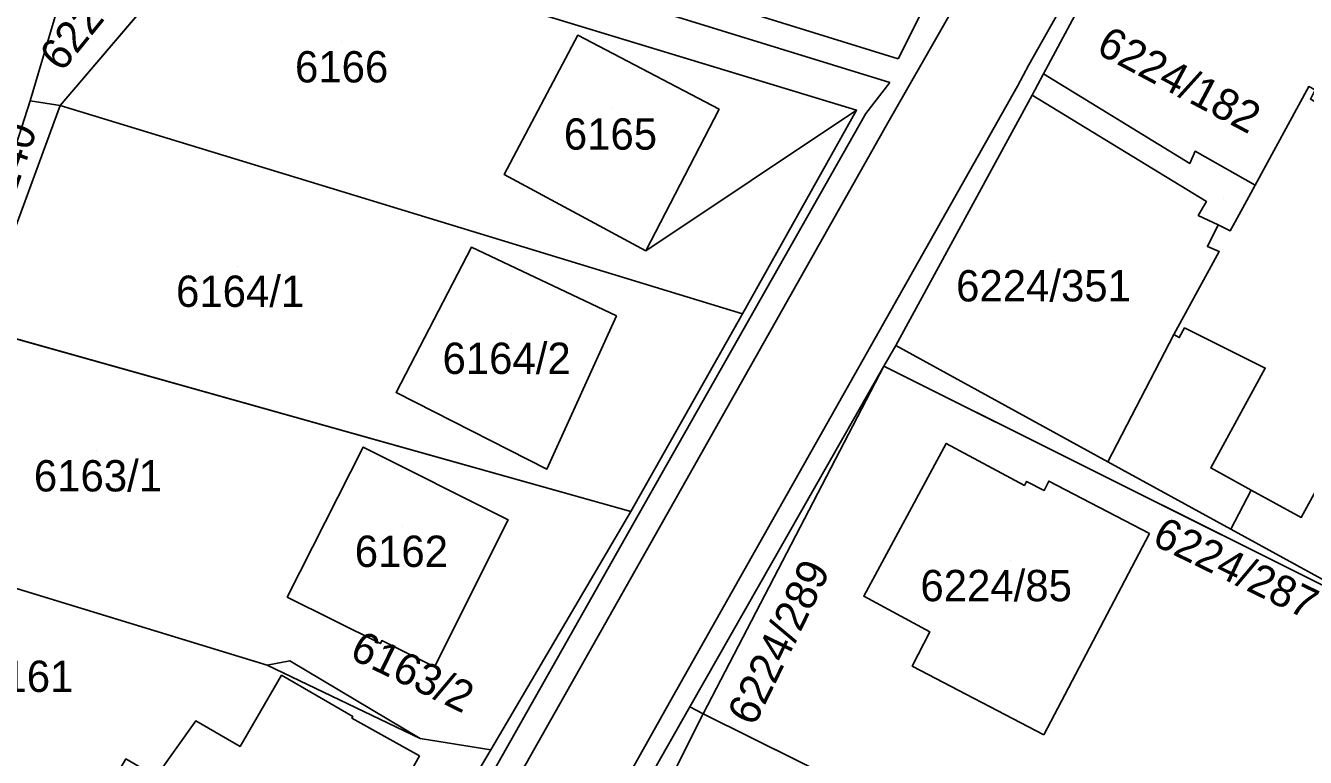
# Model space of a CAD drawing. Extents: x -266199 to -261993, y -1239047 to -1235108.
# Drawn here: x -263901.2 to -263819.5, y -1236307.7 to -1236261 of the extents above; entities that cross this region are included whole.
import ezdxf

# ---------------------------------------------------------------- set-up
doc = ezdxf.new("R2010")
doc.units = 0
for name, color, linetype in [('body_kn', 7, 'Continuous'), ('kladpar_druhypozemkov', 7, 'Continuous'), ('kladpar_hranice', 7, 'Continuous'), ('kladpar_parcelnecisla', 7, 'Continuous'), ('kladpar_plochy', 7, 'Continuous'), ('kladpar_sipky', 7, 'Continuous'), ('zappar_hrandruhpozemk', 7, 'Continuous')]:
    doc.layers.add(name, color=color, linetype=linetype)

msp = doc.modelspace()

# ---------------------------------------------------------------- linework, layer by layer
at = {"layer": 'body_kn'}
for p, q in [((-263865.93, -1236261.6), (-263865.93, -1236261.6)), ((-263845.48, -1236263.1), (-263845.48, -1236263.1)), ((-263837.15, -1236263.49), (-263837.15, -1236263.49)), ((-263836.21, -1236264.06), (-263836.21, -1236264.06)), ((-263836.21, -1236264.06), (-263836.21, -1236264.06)), ((-263846.01, -1236264.62), (-263846.01, -1236264.62)), ((-263837.87, -1236264.84), (-263837.87, -1236264.84)), ((-263836.94, -1236265.42), (-263836.94, -1236265.42)), ((-263900.86, -1236265.79), (-263900.86, -1236265.79)), ((-263898.96, -1236266.08), (-263898.96, -1236266.08)), ((-263898.96, -1236266.08), (-263898.96, -1236266.08)), ((-263856.91, -1236266.32), (-263856.91, -1236266.32)), ((-263856.91, -1236266.32), (-263856.91, -1236266.32)), ((-263848.13, -1236266.39), (-263848.13, -1236266.39)), ((-263848.13, -1236266.39), (-263848.13, -1236266.39)), ((-263847.55, -1236266.59), (-263847.55, -1236266.59)), ((-263846.23, -1236267.34), (-263846.23, -1236267.34)), ((-263826.54, -1236269), (-263826.54, -1236269)), ((-263826.88, -1236269.78), (-263826.88, -1236269.78)), ((-263870.62, -1236270.49), (-263870.62, -1236270.49)), ((-263823.11, -1236271.91), (-263823.11, -1236271.91)), ((-263822.7, -1236271.16), (-263822.7, -1236271.16)), ((-263825.81, -1236272.22), (-263825.81, -1236272.22)), ((-263826.33, -1236273.1), (-263826.33, -1236273.1)), ((-263823.98, -1236273.5), (-263823.98, -1236273.5)), ((-263825.06, -1236273.7), (-263825.06, -1236273.7)), ((-263824.3, -1236274.09), (-263824.3, -1236274.09)), ((-263872.71, -1236275.13), (-263872.71, -1236275.13)), ((-263872.71, -1236275.13), (-263872.71, -1236275.13)), ((-263825.75, -1236275.09), (-263825.75, -1236275.09)), ((-263861.58, -1236275.36), (-263861.58, -1236275.36)), ((-263861.58, -1236275.36), (-263861.58, -1236275.36)), ((-263824.99, -1236275.41), (-263824.99, -1236275.41)), ((-263863.46, -1236279.52), (-263863.46, -1236279.52)), ((-263855.41, -1236279.39), (-263855.41, -1236279.39)), ((-263855.41, -1236279.39), (-263855.41, -1236279.39)), ((-263827.89, -1236280.71), (-263827.89, -1236280.71)), ((-263827.54, -1236280.9), (-263827.54, -1236280.9)), ((-263827.21, -1236280.28), (-263827.21, -1236280.28)), ((-263845.64, -1236281.4), (-263845.64, -1236281.4)), ((-263845.64, -1236281.4), (-263845.64, -1236281.4)), ((-263846.39, -1236282.72), (-263846.39, -1236282.72)), ((-263846.39, -1236282.72), (-263846.39, -1236282.72)), ((-263822.06, -1236282.85), (-263822.06, -1236282.85)), ((-263877.52, -1236284.41), (-263877.52, -1236284.41)), ((-263879.62, -1236287.89), (-263879.62, -1236287.89)), ((-263842.42, -1236287.65), (-263842.42, -1236287.65)), ((-263832.11, -1236288.82), (-263832.11, -1236288.82)), ((-263832.11, -1236288.82), (-263832.11, -1236288.82)), ((-263867.9, -1236289.29), (-263867.9, -1236289.29)), ((-263825.54, -1236289.22), (-263825.54, -1236289.22)), ((-263837.43, -1236290.34), (-263837.43, -1236290.34)), ((-263837.29, -1236290.08), (-263837.29, -1236290.08)), ((-263836.17, -1236290.66), (-263836.17, -1236290.66)), ((-263835.86, -1236290.06), (-263835.86, -1236290.06)), ((-263822.95, -1236290.64), (-263822.95, -1236290.64)), ((-263862.53, -1236292.01), (-263862.53, -1236292.01)), ((-263862.53, -1236292.01), (-263862.53, -1236292.01)), ((-263862.08, -1236292.23), (-263862.08, -1236292.23)), ((-263870.36, -1236292.54), (-263870.36, -1236292.54)), ((-263860.71, -1236293.03), (-263860.71, -1236293.03)), ((-263824.25, -1236293.13), (-263824.25, -1236293.13)), ((-263824.25, -1236293.13), (-263824.25, -1236293.13)), ((-263819.76, -1236292.38), (-263819.76, -1236292.38)), ((-263819.76, -1236292.38), (-263819.76, -1236292.38)), ((-263829.44, -1236293.41), (-263829.44, -1236293.41)), ((-263829.44, -1236293.41), (-263829.44, -1236293.41)), ((-263884.47, -1236297.46), (-263884.47, -1236297.46)), ((-263847.68, -1236297.41), (-263847.68, -1236297.41)), ((-263843.46, -1236299.69), (-263843.46, -1236299.69)), ((-263878.52, -1236300.43), (-263878.52, -1236300.43)), ((-263878.43, -1236300.24), (-263878.43, -1236300.24)), ((-263885.74, -1236301.82), (-263885.74, -1236301.82)), ((-263885.74, -1236301.82), (-263885.74, -1236301.82)), ((-263884.3, -1236301.53), (-263884.3, -1236301.53)), ((-263875.06, -1236301.92), (-263875.06, -1236301.92)), ((-263875.06, -1236301.92), (-263875.06, -1236301.92)), ((-263844.58, -1236301.87), (-263844.58, -1236301.87)), ((-263884.83, -1236302.45), (-263884.83, -1236302.45)), ((-263859.88, -1236303.85), (-263859.88, -1236303.85)), ((-263858.77, -1236304.48), (-263858.77, -1236304.48)), ((-263858.77, -1236304.48), (-263858.77, -1236304.48)), ((-263890.29, -1236305.36), (-263890.29, -1236305.36)), ((-263880.34, -1236305.19), (-263880.34, -1236305.19)), ((-263880.28, -1236305.09), (-263880.28, -1236305.09)), ((-263857.92, -1236304.91), (-263857.92, -1236304.91)), ((-263857.92, -1236304.91), (-263857.92, -1236304.91)), ((-263887.47, -1236307), (-263887.47, -1236307)), ((-263875.98, -1236306.5), (-263875.98, -1236306.5)), ((-263875.98, -1236306.5), (-263875.98, -1236306.5)), ((-263836.18, -1236306.26), (-263836.18, -1236306.26)), ((-263876.03, -1236307.6), (-263876.03, -1236307.6)), ((-263876.03, -1236307.6), (-263876.03, -1236307.6)), ((-263871.47, -1236307.22), (-263871.47, -1236307.22)), ((-263871.47, -1236307.22), (-263871.47, -1236307.22))]:
    msp.add_line(p, q, dxfattribs=at)
at = {"layer": 'kladpar_druhypozemkov'}
for p, q in [((-263880.98, -1236262.01), (-263880.98, -1236262.01)), ((-263863.77, -1236266.3), (-263863.77, -1236266.3)), ((-263824.71, -1236272), (-263824.71, -1236272)), ((-263835.5, -1236276.02), (-263835.5, -1236276.02)), ((-263887.64, -1236276.34), (-263887.64, -1236276.34)), ((-263870.14, -1236280.62), (-263870.14, -1236280.62)), ((-263843.38, -1236283.77), (-263843.38, -1236283.77)), ((-263896.61, -1236288.12), (-263896.61, -1236288.12)), ((-263877.08, -1236292.94), (-263877.08, -1236292.94)), ((-263838.29, -1236295.13), (-263838.29, -1236295.13)), ((-263884.62, -1236302.27), (-263884.62, -1236302.27)), ((-263857.69, -1236303.72), (-263857.69, -1236303.72))]:
    msp.add_line(p, q, dxfattribs=at)
at = {"layer": 'kladpar_hranice'}
for p, q in [((-263888.69, -1236254.03), (-263898.96, -1236266.08)), ((-263848.13, -1236266.39), (-263888.69, -1236254.03)), ((-263858.77, -1236304.48), (-263846.39, -1236282.72)), ((-263846.39, -1236282.72), (-263857.92, -1236304.91)), ((-263810.9, -1236300.45), (-263846.39, -1236282.72)), ((-263885.74, -1236301.82), (-263875.98, -1236306.5)), ((-263875.98, -1236306.5), (-263885.74, -1236301.82)), ((-263857.92, -1236304.91), (-263858.77, -1236304.48)), ((-263857.92, -1236304.91), (-263868.89, -1236326.77)), ((-263868.89, -1236326.77), (-263857.92, -1236304.91)), ((-263875.98, -1236306.5), (-263871.47, -1236307.22))]:
    msp.add_line(p, q, dxfattribs=at)
for points in [[(-263896.19, -1236183.38), (-263895.58, -1236202.24), (-263894.53, -1236226.95), (-263893.89, -1236228.56), (-263893.17, -1236235.79), (-263893.23, -1236243.07), (-263893.65, -1236245.16), (-263894.27, -1236247.98), (-263896.43, -1236249.03), (-263896.71, -1236251.58), (-263899.16, -1236260.03), (-263900.86, -1236265.79), (-263902.66, -1236271.35)], [(-263816.18, -1236226.75), (-263826.2, -1236245.42), (-263836.21, -1236264.06), (-263836.94, -1236265.42), (-263845.64, -1236281.4), (-263846.39, -1236282.72), (-263858.77, -1236304.48), (-263870.82, -1236325.69), (-263879.41, -1236340.94), (-263880.17, -1236342.36), (-263887.47, -1236357.31), (-263894.57, -1236375.82), (-263895.21, -1236377.24), (-263901.45, -1236392.27), (-263906.58, -1236407.92), (-263907.02, -1236410.22), (-263910.44, -1236428.05), (-263914.07, -1236446.98), (-263914.43, -1236448.51), (-263918.05, -1236465.54)], [(-263836.21, -1236264.06), (-263826.2, -1236245.42), (-263806.64, -1236256), (-263804.15, -1236257.35), (-263806.58, -1236261.49), (-263807.98, -1236263.87), (-263810.89, -1236262.27), (-263814.21, -1236268.37), (-263819.18, -1236265.67), (-263818.87, -1236265.09), (-263819.28, -1236264.87), (-263822.7, -1236271.16), (-263826.54, -1236269), (-263826.88, -1236269.78), (-263836.21, -1236264.06)], [(-263898.96, -1236266.08), (-263900.86, -1236265.79), (-263899.16, -1236260.03), (-263896.71, -1236251.58)], [(-263898.96, -1236266.08), (-263888.69, -1236254.03), (-263848.13, -1236266.39), (-263861.58, -1236275.36)], [(-263861.58, -1236275.36), (-263856.91, -1236266.32), (-263865.93, -1236261.6), (-263870.62, -1236270.49), (-263861.58, -1236275.36)], [(-263856.91, -1236266.32), (-263861.58, -1236275.36), (-263870.62, -1236270.49), (-263865.93, -1236261.6), (-263856.91, -1236266.32)], [(-263836.21, -1236264.06), (-263826.88, -1236269.78), (-263826.54, -1236269), (-263822.7, -1236271.16), (-263823.11, -1236271.91), (-263823.98, -1236273.5), (-263824.3, -1236274.09), (-263825.06, -1236273.7), (-263826.33, -1236273.1), (-263825.81, -1236272.22), (-263836.94, -1236265.42), (-263836.21, -1236264.06)], [(-263845.64, -1236281.4), (-263836.94, -1236265.42), (-263825.81, -1236272.22), (-263826.33, -1236273.1), (-263825.06, -1236273.7), (-263825.75, -1236275.09), (-263824.99, -1236275.41), (-263827.89, -1236280.71), (-263827.54, -1236280.9), (-263827.21, -1236280.28), (-263822.06, -1236282.85), (-263825.54, -1236289.22), (-263822.95, -1236290.64), (-263824.25, -1236293.13), (-263832.11, -1236288.82), (-263845.64, -1236281.4)], [(-263819.76, -1236292.38), (-263822.95, -1236290.64), (-263825.54, -1236289.22), (-263822.06, -1236282.85), (-263827.21, -1236280.28), (-263827.54, -1236280.9), (-263827.89, -1236280.71), (-263824.99, -1236275.41), (-263825.75, -1236275.09), (-263825.06, -1236273.7), (-263824.3, -1236274.09), (-263823.98, -1236273.5), (-263823.11, -1236271.91), (-263822.7, -1236271.16), (-263819.28, -1236264.87)], [(-263906.07, -1236279.48), (-263904.53, -1236275.74), (-263902.66, -1236271.35), (-263900.86, -1236265.79), (-263898.96, -1236266.08), (-263904.18, -1236280.3), (-263906.07, -1236279.48)], [(-263855.41, -1236279.39), (-263862.53, -1236292.01), (-263904.18, -1236280.3), (-263898.96, -1236266.08), (-263855.41, -1236279.39)], [(-263848.13, -1236266.39), (-263855.41, -1236279.39), (-263898.96, -1236266.08)], [(-263927.69, -1236363.44), (-263911.78, -1236355.63), (-263903.06, -1236351.45), (-263896.29, -1236346.52), (-263893.16, -1236343.87), (-263880.68, -1236322.64), (-263871.47, -1236307.22), (-263862.53, -1236292.01), (-263855.41, -1236279.39), (-263848.13, -1236266.39)], [(-263863.46, -1236279.52), (-263872.71, -1236275.13), (-263877.52, -1236284.41), (-263867.9, -1236289.29), (-263863.46, -1236279.52)], [(-263872.71, -1236275.13), (-263863.46, -1236279.52), (-263867.9, -1236289.29), (-263877.52, -1236284.41), (-263872.71, -1236275.13)], [(-263862.53, -1236292.01), (-263871.47, -1236307.22), (-263875.98, -1236306.5), (-263884.3, -1236301.53), (-263885.74, -1236301.82), (-263910.31, -1236294.29), (-263904.18, -1236280.3), (-263862.53, -1236292.01)], [(-263846.39, -1236282.72), (-263845.64, -1236281.4), (-263832.11, -1236288.82), (-263824.25, -1236293.13), (-263810.9, -1236300.45)], [(-263824.25, -1236293.13), (-263822.95, -1236290.64), (-263819.76, -1236292.38), (-263816.41, -1236286.25), (-263812.17, -1236288.56), (-263812.41, -1236289), (-263812.06, -1236289.19), (-263807.51, -1236281.78), (-263798.93, -1236286.46), (-263807.56, -1236302.15), (-263810.9, -1236300.45), (-263824.25, -1236293.13)], [(-263857.92, -1236304.91), (-263846.39, -1236282.72), (-263810.9, -1236300.45)], [(-263816.41, -1236286.25), (-263819.76, -1236292.38)], [(-263878.43, -1236300.24), (-263875.06, -1236301.92), (-263870.36, -1236292.54), (-263879.62, -1236287.89), (-263884.47, -1236297.46), (-263878.52, -1236300.43), (-263878.43, -1236300.24)], [(-263875.06, -1236301.92), (-263878.43, -1236300.24), (-263878.52, -1236300.43), (-263884.47, -1236297.46), (-263879.62, -1236287.89), (-263870.36, -1236292.54), (-263875.06, -1236301.92)], [(-263871.47, -1236307.22), (-263880.68, -1236322.64), (-263914.83, -1236305.39), (-263910.31, -1236294.29), (-263885.74, -1236301.82)], [(-263810.9, -1236300.45), (-263812.41, -1236302.51), (-263816.7, -1236311.53), (-263821.43, -1236323.05), (-263857.92, -1236304.91)], [(-263885.74, -1236301.82), (-263884.3, -1236301.53), (-263875.98, -1236306.5)], [(-263880.08, -1236314.91), (-263876.03, -1236307.6), (-263880.34, -1236305.19), (-263880.28, -1236305.09), (-263884.83, -1236302.45), (-263887.47, -1236307), (-263890.29, -1236305.36), (-263892.83, -1236308.91), (-263894.76, -1236307.8), (-263897.17, -1236311.97), (-263895.2, -1236313.11), (-263887.4, -1236317.61), (-263886.65, -1236316.32), (-263885.91, -1236316.68), (-263886.65, -1236317.96), (-263885.02, -1236318.86), (-263882.34, -1236313.91), (-263880.08, -1236314.91)], [(-263876.03, -1236307.6), (-263880.08, -1236314.91), (-263882.34, -1236313.91), (-263885.02, -1236318.86), (-263886.65, -1236317.96), (-263885.91, -1236316.68), (-263886.65, -1236316.32), (-263887.4, -1236317.61), (-263895.2, -1236313.11), (-263897.17, -1236311.97), (-263894.76, -1236307.8), (-263892.83, -1236308.91), (-263890.29, -1236305.36), (-263887.47, -1236307), (-263884.83, -1236302.45), (-263880.28, -1236305.09), (-263880.34, -1236305.19), (-263876.03, -1236307.6)], [(-263868.89, -1236326.77), (-263870.82, -1236325.69), (-263858.77, -1236304.48), (-263857.92, -1236304.91)], [(-263857.92, -1236304.91), (-263821.43, -1236323.05), (-263830.59, -1236345.33)]]:
    msp.add_lwpolyline(points, dxfattribs=at)
at = {"layer": 'kladpar_plochy'}
for p, q in [((-263898.96, -1236266.08), (-263888.69, -1236254.03)), ((-263888.69, -1236254.03), (-263848.13, -1236266.39)), ((-263899.16, -1236260.03), (-263900.86, -1236265.79)), ((-263865.93, -1236261.6), (-263870.62, -1236270.49)), ((-263856.91, -1236266.32), (-263865.93, -1236261.6)), ((-263904.18, -1236280.3), (-263898.96, -1236266.08)), ((-263900.86, -1236265.79), (-263902.66, -1236271.35)), ((-263898.96, -1236266.08), (-263855.41, -1236279.39)), ((-263855.41, -1236279.39), (-263898.96, -1236266.08)), ((-263861.58, -1236275.36), (-263856.91, -1236266.32)), ((-263848.13, -1236266.39), (-263855.41, -1236279.39)), ((-263870.62, -1236270.49), (-263861.58, -1236275.36)), ((-263872.71, -1236275.13), (-263877.52, -1236284.41)), ((-263863.46, -1236279.52), (-263872.71, -1236275.13)), ((-263867.9, -1236289.29), (-263863.46, -1236279.52)), ((-263855.41, -1236279.39), (-263862.53, -1236292.01)), ((-263904.18, -1236280.3), (-263862.53, -1236292.01)), ((-263862.53, -1236292.01), (-263904.18, -1236280.3)), ((-263877.52, -1236284.41), (-263867.9, -1236289.29)), ((-263879.62, -1236287.89), (-263884.47, -1236297.46)), ((-263870.36, -1236292.54), (-263879.62, -1236287.89)), ((-263862.53, -1236292.01), (-263871.47, -1236307.22)), ((-263875.06, -1236301.92), (-263870.36, -1236292.54)), ((-263910.31, -1236294.29), (-263885.74, -1236301.82)), ((-263885.74, -1236301.82), (-263910.31, -1236294.29)), ((-263884.47, -1236297.46), (-263878.52, -1236300.43)), ((-263878.52, -1236300.43), (-263878.43, -1236300.24)), ((-263878.43, -1236300.24), (-263875.06, -1236301.92)), ((-263884.3, -1236301.53), (-263885.74, -1236301.82)), ((-263885.74, -1236301.82), (-263875.98, -1236306.5)), ((-263875.98, -1236306.5), (-263884.3, -1236301.53)), ((-263884.83, -1236302.45), (-263887.47, -1236307)), ((-263880.28, -1236305.09), (-263884.83, -1236302.45)), ((-263890.29, -1236305.36), (-263892.83, -1236308.91)), ((-263887.47, -1236307), (-263890.29, -1236305.36)), ((-263880.34, -1236305.19), (-263880.28, -1236305.09)), ((-263876.03, -1236307.6), (-263880.34, -1236305.19)), ((-263868.89, -1236326.77), (-263857.92, -1236304.91)), ((-263857.92, -1236304.91), (-263821.43, -1236323.05)), ((-263875.98, -1236306.5), (-263871.47, -1236307.22)), ((-263871.47, -1236307.22), (-263875.98, -1236306.5)), ((-263871.47, -1236307.22), (-263880.68, -1236322.64)), ((-263880.08, -1236314.91), (-263876.03, -1236307.6))]:
    msp.add_line(p, q, dxfattribs=at)
for points in [[(-263927.69, -1236363.44), (-263911.78, -1236355.63), (-263903.06, -1236351.45), (-263896.29, -1236346.52), (-263893.16, -1236343.87), (-263880.68, -1236322.64), (-263871.47, -1236307.22), (-263862.53, -1236292.01), (-263855.41, -1236279.39), (-263848.13, -1236266.39), (-263888.69, -1236254.03), (-263896.71, -1236251.58), (-263896.43, -1236249.03), (-263894.27, -1236247.98), (-263893.65, -1236245.16), (-263889.94, -1236246.19), (-263851.6, -1236257.11), (-263844.74, -1236259.48), (-263837.24, -1236246.24), (-263829.92, -1236233.22), (-263823.17, -1236220.75), (-263820.83, -1236216.3), (-263815.97, -1236205.91)], [(-263816.18, -1236226.75), (-263826.2, -1236245.42), (-263836.21, -1236264.06), (-263836.94, -1236265.42), (-263845.64, -1236281.4), (-263846.39, -1236282.72), (-263858.77, -1236304.48), (-263870.82, -1236325.69), (-263879.41, -1236340.94), (-263880.17, -1236342.36), (-263887.47, -1236357.31), (-263894.57, -1236375.82), (-263895.21, -1236377.24), (-263901.45, -1236392.27), (-263906.58, -1236407.92), (-263907.02, -1236410.22), (-263910.44, -1236428.05), (-263914.07, -1236446.98), (-263914.43, -1236448.51), (-263918.05, -1236465.54)], [(-263816.41, -1236286.25), (-263819.76, -1236292.38), (-263822.95, -1236290.64), (-263825.54, -1236289.22), (-263822.06, -1236282.85), (-263827.21, -1236280.28), (-263827.54, -1236280.9), (-263827.89, -1236280.71), (-263824.99, -1236275.41), (-263825.75, -1236275.09), (-263825.06, -1236273.7), (-263824.3, -1236274.09), (-263823.98, -1236273.5), (-263823.11, -1236271.91), (-263822.7, -1236271.16), (-263819.28, -1236264.87)]]:
    msp.add_lwpolyline(points, dxfattribs=at)
for points in [[(-263836.21, -1236264.06), (-263826.2, -1236245.42), (-263806.64, -1236256), (-263804.15, -1236257.35), (-263806.58, -1236261.49), (-263807.98, -1236263.87), (-263810.89, -1236262.27), (-263814.21, -1236268.37), (-263819.18, -1236265.67), (-263818.87, -1236265.09), (-263819.28, -1236264.87), (-263822.7, -1236271.16), (-263826.54, -1236269), (-263826.88, -1236269.78)], [(-263896.71, -1236251.58), (-263888.69, -1236254.03), (-263898.96, -1236266.08), (-263900.86, -1236265.79), (-263899.16, -1236260.03)], [(-263856.91, -1236266.32), (-263861.58, -1236275.36), (-263870.62, -1236270.49), (-263865.93, -1236261.6)], [(-263836.21, -1236264.06), (-263826.88, -1236269.78), (-263826.54, -1236269), (-263822.7, -1236271.16), (-263823.11, -1236271.91), (-263823.98, -1236273.5), (-263824.3, -1236274.09), (-263825.06, -1236273.7), (-263826.33, -1236273.1), (-263825.81, -1236272.22), (-263836.94, -1236265.42)], [(-263845.64, -1236281.4), (-263836.94, -1236265.42), (-263825.81, -1236272.22), (-263826.33, -1236273.1), (-263825.06, -1236273.7), (-263825.75, -1236275.09), (-263824.99, -1236275.41), (-263827.89, -1236280.71), (-263827.54, -1236280.9), (-263827.21, -1236280.28), (-263822.06, -1236282.85), (-263825.54, -1236289.22), (-263822.95, -1236290.64), (-263824.25, -1236293.13), (-263832.11, -1236288.82)], [(-263906.07, -1236279.48), (-263904.53, -1236275.74), (-263902.66, -1236271.35), (-263900.86, -1236265.79), (-263898.96, -1236266.08), (-263904.18, -1236280.3)], [(-263872.71, -1236275.13), (-263863.46, -1236279.52), (-263867.9, -1236289.29), (-263877.52, -1236284.41)], [(-263846.39, -1236282.72), (-263845.64, -1236281.4), (-263832.11, -1236288.82), (-263824.25, -1236293.13), (-263810.9, -1236300.45)], [(-263824.25, -1236293.13), (-263822.95, -1236290.64), (-263819.76, -1236292.38), (-263816.41, -1236286.25), (-263812.17, -1236288.56), (-263812.41, -1236289), (-263812.06, -1236289.19), (-263807.51, -1236281.78), (-263798.93, -1236286.46), (-263807.56, -1236302.15), (-263810.9, -1236300.45)], [(-263858.77, -1236304.48), (-263846.39, -1236282.72), (-263857.92, -1236304.91)], [(-263857.92, -1236304.91), (-263846.39, -1236282.72), (-263810.9, -1236300.45), (-263812.41, -1236302.51), (-263816.7, -1236311.53), (-263821.43, -1236323.05)], [(-263875.06, -1236301.92), (-263878.43, -1236300.24), (-263878.52, -1236300.43), (-263884.47, -1236297.46), (-263879.62, -1236287.89), (-263870.36, -1236292.54)], [(-263875.98, -1236306.5), (-263885.74, -1236301.82), (-263884.3, -1236301.53)], [(-263876.03, -1236307.6), (-263880.08, -1236314.91), (-263882.34, -1236313.91), (-263885.02, -1236318.86), (-263886.65, -1236317.96), (-263885.91, -1236316.68), (-263886.65, -1236316.32), (-263887.4, -1236317.61), (-263895.2, -1236313.11), (-263897.17, -1236311.97), (-263894.76, -1236307.8), (-263892.83, -1236308.91), (-263890.29, -1236305.36), (-263887.47, -1236307), (-263884.83, -1236302.45), (-263880.28, -1236305.09), (-263880.34, -1236305.19)], [(-263868.89, -1236326.77), (-263870.82, -1236325.69), (-263858.77, -1236304.48), (-263857.92, -1236304.91)]]:
    msp.add_lwpolyline(points, close=True, dxfattribs=at)
at = {"layer": 'kladpar_sipky'}
for p, q in [((-263828.38, -1236269.49), (-263828.38, -1236269.49)), ((-263826.96, -1236292.13), (-263826.96, -1236292.13)), ((-263854.15, -1236296.91), (-263854.15, -1236296.91)), ((-263882.32, -1236303), (-263882.32, -1236303))]:
    msp.add_line(p, q, dxfattribs=at)
at = {"layer": 'zappar_hrandruhpozemk'}
for p, q in [((-263894.27, -1236247.98), (-263845.48, -1236263.1)), ((-263896.43, -1236249.03), (-263846.01, -1236264.62)), ((-263837.87, -1236264.84), (-263859.88, -1236303.85)), ((-263846.23, -1236267.34), (-263860.71, -1236293.03)), ((-263832.11, -1236288.82), (-263827.89, -1236280.71)), ((-263862.08, -1236292.23), (-263879.57, -1236323.19)), ((-263860.71, -1236293.03), (-263878.1, -1236323.77)), ((-263836.18, -1236306.26), (-263829.44, -1236293.41))]:
    msp.add_line(p, q, dxfattribs=at)
for points in [[(-263815.6, -1236224.84), (-263822.31, -1236237.35), (-263826.92, -1236245.45), (-263829.86, -1236250.59), (-263837.15, -1236263.49), (-263837.87, -1236264.84)], [(-263845.48, -1236263.1), (-263843.89, -1236259.94), (-263836.37, -1236246.84)], [(-263835.02, -1236247.61), (-263842.51, -1236260.83), (-263846.23, -1236267.34)], [(-263846.01, -1236264.62), (-263847.55, -1236266.59), (-263862.08, -1236292.23)], [(-263829.44, -1236293.41), (-263835.86, -1236290.06), (-263836.17, -1236290.66), (-263837.29, -1236290.08), (-263837.43, -1236290.34), (-263842.42, -1236287.65), (-263847.68, -1236297.41), (-263843.46, -1236299.69), (-263844.58, -1236301.87), (-263836.18, -1236306.26)], [(-263859.88, -1236303.85), (-263871.77, -1236325.06), (-263880.5, -1236340.37)]]:
    msp.add_lwpolyline(points, dxfattribs=at)

# ---------------------------------------------------------------- texts
at = {"layer": 'kladpar_parcelnecisla'}
for s, rotation, p in [('6224/241', 51, (-263898.862, -1236264.013)), ('6224/182', 332, (-263832.93, -1236262.7)), ('6224/240', 71, (-263904.036, -1236278.17)), ('6224/287', 334, (-263829.365, -1236294.065)), ('6224/289', 64, (-263854.666, -1236305.777)), ('6163/2', 334, (-263880.569, -1236301.329))]:
    msp.add_text(s, height=2, rotation=rotation, dxfattribs=at).set_placement(p)
for s, p in [('6166', (-263883.97, -1236264.61)), ('6165', (-263866.816, -1236268.9)), ('6164/1', (-263891.561, -1236278.94)), ('6224/351', (-263841.783, -1236278.59)), ('6164/2', (-263874.557, -1236283.22)), ('6163/1', (-263900.633, -1236290.72)), ('6162', (-263880.157, -1236295.54)), ('6224/85', (-263844.061, -1236297.73)), ('6161', (-263904.061, -1236303.52))]:
    msp.add_text(s, height=2, dxfattribs=at).set_placement(p)

doc.saveas('drawing.dxf')
